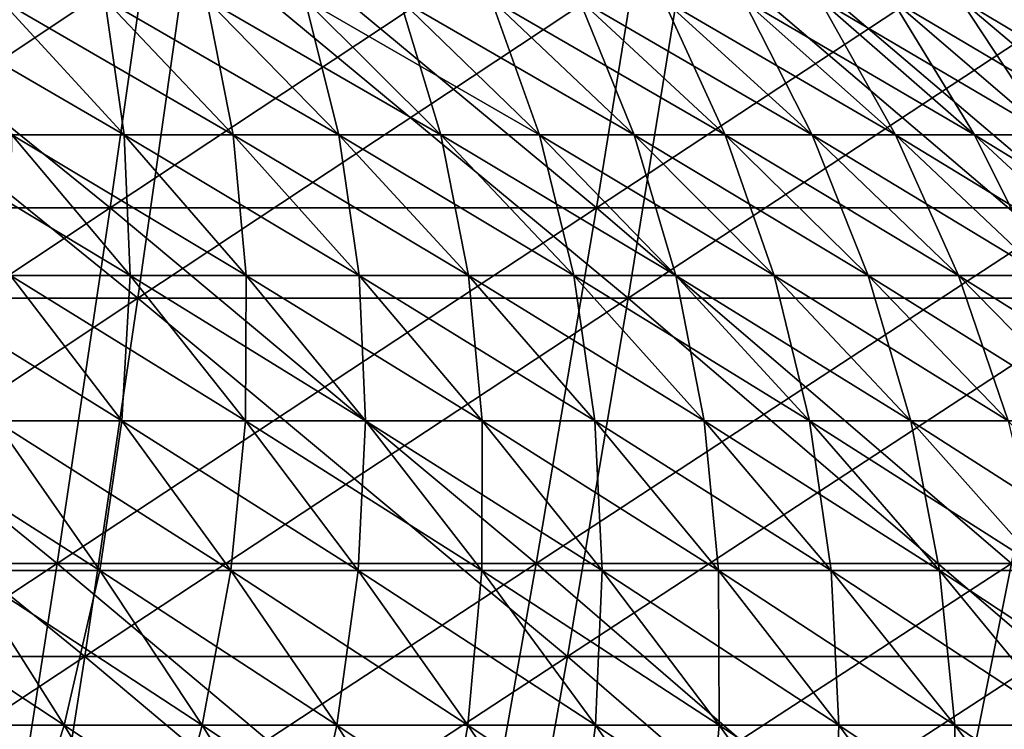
# Model space of a CAD drawing. Header units: millimetres. Extents: x -250 to 250, y -45 to 4150.
# Tile 646 of 656: x 43 to 55, y 4004 to 4013. Entities that reach past the tile are written whole.
import ezdxf

# ---------------------------------------------------------------- set-up
doc = ezdxf.new("R2010")
doc.units = ezdxf.units.MM
doc.header["$LTSCALE"] = 81.481481
for name, color, linetype in [('19', 7, 'CONTINUOUS'), ('20', 7, 'CONTINUOUS'), ('21', 7, 'CONTINUOUS'), ('22', 7, 'CONTINUOUS'), ('23', 7, 'CONTINUOUS'), ('24', 7, 'CONTINUOUS')]:
    doc.layers.add(name, color=color, linetype=linetype)

msp = doc.modelspace()

# ---------------------------------------------------------------- linework, layer by layer
at = {"layer": '19', "color": 7, "linetype": 'CONTINUOUS'}
for points in [[(44.249, 4009.578, -202.049), (38.006, 4009.578, -203.316), (44.902, 4014.181, -205.03), (44.249, 4009.578, -202.049)], [(44.902, 4014.181, -205.03), (38.006, 4009.578, -203.316), (38.567, 4014.181, -206.315), (44.902, 4014.181, -205.03)], [(50.451, 4009.578, -200.59), (44.249, 4009.578, -202.049), (51.195, 4014.181, -203.55), (50.451, 4009.578, -200.59)], [(51.195, 4014.181, -203.55), (44.249, 4009.578, -202.049), (44.902, 4014.181, -205.03), (51.195, 4014.181, -203.55)], [(56.604, 4009.578, -198.942), (50.451, 4009.578, -200.59), (57.439, 4014.181, -201.876), (56.604, 4009.578, -198.942)], [(57.439, 4014.181, -201.876), (50.451, 4009.578, -200.59), (51.195, 4014.181, -203.55), (57.439, 4014.181, -201.876)], [(43.575, 4005.044, -198.97), (37.427, 4005.044, -200.217), (44.249, 4009.578, -202.049), (43.575, 4005.044, -198.97)], [(44.249, 4009.578, -202.049), (37.427, 4005.044, -200.217), (38.006, 4009.578, -203.316), (44.249, 4009.578, -202.049)], [(49.682, 4005.044, -197.533), (43.575, 4005.044, -198.97), (50.451, 4009.578, -200.59), (49.682, 4005.044, -197.533)], [(50.451, 4009.578, -200.59), (43.575, 4005.044, -198.97), (44.249, 4009.578, -202.049), (50.451, 4009.578, -200.59)], [(55.741, 4005.044, -195.91), (49.682, 4005.044, -197.533), (56.604, 4009.578, -198.942), (55.741, 4005.044, -195.91)], [(56.604, 4009.578, -198.942), (49.682, 4005.044, -197.533), (50.451, 4009.578, -200.59), (56.604, 4009.578, -198.942)], [(42.879, 4000.58, -195.793), (36.83, 4000.58, -197.021), (43.575, 4005.044, -198.97), (42.879, 4000.58, -195.793)], [(43.575, 4005.044, -198.97), (36.83, 4000.58, -197.021), (37.427, 4005.044, -200.217), (43.575, 4005.044, -198.97)], [(48.889, 4000.58, -194.38), (42.879, 4000.58, -195.793), (49.682, 4005.044, -197.533), (48.889, 4000.58, -194.38)], [(49.682, 4005.044, -197.533), (42.879, 4000.58, -195.793), (43.575, 4005.044, -198.97), (49.682, 4005.044, -197.533)], [(54.851, 4000.58, -192.782), (48.889, 4000.58, -194.38), (55.741, 4005.044, -195.91), (54.851, 4000.58, -192.782)], [(55.741, 4005.044, -195.91), (48.889, 4000.58, -194.38), (49.682, 4005.044, -197.533), (55.741, 4005.044, -195.91)], [(60.762, 4000.58, -191.002), (54.851, 4000.58, -192.782), (61.748, 4005.044, -194.1), (60.762, 4000.58, -191.002)], [(61.748, 4005.044, -194.1), (54.851, 4000.58, -192.782), (55.741, 4005.044, -195.91), (61.748, 4005.044, -194.1)]]:
    msp.add_3dface(points, dxfattribs=at)
at = {"layer": '20', "color": 7, "linetype": 'CONTINUOUS'}
for points in [[(38.006, 4009.578, 203.316), (44.249, 4009.578, 202.049), (38.567, 4014.181, 206.315), (38.006, 4009.578, 203.316)], [(38.567, 4014.181, 206.315), (44.249, 4009.578, 202.049), (44.902, 4014.181, 205.03), (38.567, 4014.181, 206.315)], [(44.249, 4009.578, 202.049), (50.451, 4009.578, 200.59), (44.902, 4014.181, 205.03), (44.249, 4009.578, 202.049)], [(44.902, 4014.181, 205.03), (50.451, 4009.578, 200.59), (51.195, 4014.181, 203.55), (44.902, 4014.181, 205.03)], [(50.451, 4009.578, 200.59), (56.604, 4009.578, 198.942), (51.195, 4014.181, 203.55), (50.451, 4009.578, 200.59)], [(51.195, 4014.181, 203.55), (56.604, 4009.578, 198.942), (57.439, 4014.181, 201.876), (51.195, 4014.181, 203.55)], [(37.427, 4005.044, 200.217), (43.575, 4005.044, 198.97), (38.006, 4009.578, 203.316), (37.427, 4005.044, 200.217)], [(38.006, 4009.578, 203.316), (43.575, 4005.044, 198.97), (44.249, 4009.578, 202.049), (38.006, 4009.578, 203.316)], [(43.575, 4005.044, 198.97), (49.682, 4005.044, 197.533), (44.249, 4009.578, 202.049), (43.575, 4005.044, 198.97)], [(44.249, 4009.578, 202.049), (49.682, 4005.044, 197.533), (50.451, 4009.578, 200.59), (44.249, 4009.578, 202.049)], [(49.682, 4005.044, 197.533), (55.741, 4005.044, 195.91), (50.451, 4009.578, 200.59), (49.682, 4005.044, 197.533)], [(50.451, 4009.578, 200.59), (55.741, 4005.044, 195.91), (56.604, 4009.578, 198.942), (50.451, 4009.578, 200.59)], [(36.83, 4000.58, 197.021), (42.879, 4000.58, 195.793), (37.427, 4005.044, 200.217), (36.83, 4000.58, 197.021)], [(37.427, 4005.044, 200.217), (42.879, 4000.58, 195.793), (43.575, 4005.044, 198.97), (37.427, 4005.044, 200.217)], [(42.879, 4000.58, 195.793), (48.889, 4000.58, 194.38), (43.575, 4005.044, 198.97), (42.879, 4000.58, 195.793)], [(43.575, 4005.044, 198.97), (48.889, 4000.58, 194.38), (49.682, 4005.044, 197.533), (43.575, 4005.044, 198.97)], [(48.889, 4000.58, 194.38), (54.851, 4000.58, 192.782), (49.682, 4005.044, 197.533), (48.889, 4000.58, 194.38)], [(49.682, 4005.044, 197.533), (54.851, 4000.58, 192.782), (55.741, 4005.044, 195.91), (49.682, 4005.044, 197.533)], [(54.851, 4000.58, 192.782), (60.762, 4000.58, 191.002), (55.741, 4005.044, 195.91), (54.851, 4000.58, 192.782)]]:
    msp.add_3dface(points, dxfattribs=at)
at = {"layer": '21', "color": 7, "linetype": 'CONTINUOUS'}
for points in [[(43.898, 4010.718, 200.444), (37.704, 4010.718, 201.7), (44.545, 4015.284, 203.4), (43.898, 4010.718, 200.444)], [(44.545, 4015.284, 203.4), (37.704, 4010.718, 201.7), (38.26, 4015.284, 204.675), (44.545, 4015.284, 203.4)], [(50.05, 4010.718, 198.997), (43.898, 4010.718, 200.444), (50.788, 4015.284, 201.931), (50.05, 4010.718, 198.997)], [(50.788, 4015.284, 201.931), (43.898, 4010.718, 200.444), (44.545, 4015.284, 203.4), (50.788, 4015.284, 201.931)], [(56.154, 4010.718, 197.361), (50.05, 4010.718, 198.997), (56.982, 4015.284, 200.272), (56.154, 4010.718, 197.361)], [(56.982, 4015.284, 200.272), (50.05, 4010.718, 198.997), (50.788, 4015.284, 201.931), (56.982, 4015.284, 200.272)], [(43.229, 4006.221, 197.39), (37.13, 4006.221, 198.627), (43.898, 4010.718, 200.444), (43.229, 4006.221, 197.39)], [(43.898, 4010.718, 200.444), (37.13, 4006.221, 198.627), (37.704, 4010.718, 201.7), (43.898, 4010.718, 200.444)], [(49.287, 4006.221, 195.965), (43.229, 4006.221, 197.39), (50.05, 4010.718, 198.997), (49.287, 4006.221, 195.965)], [(50.05, 4010.718, 198.997), (43.229, 4006.221, 197.39), (43.898, 4010.718, 200.444), (50.05, 4010.718, 198.997)], [(55.299, 4006.221, 194.354), (49.287, 4006.221, 195.965), (56.154, 4010.718, 197.361), (55.299, 4006.221, 194.354)], [(56.154, 4010.718, 197.361), (49.287, 4006.221, 195.965), (50.05, 4010.718, 198.997), (56.154, 4010.718, 197.361)], [(42.539, 4001.793, 194.24), (36.537, 4001.793, 195.458), (43.229, 4006.221, 197.39), (42.539, 4001.793, 194.24)], [(43.229, 4006.221, 197.39), (36.537, 4001.793, 195.458), (37.13, 4006.221, 198.627), (43.229, 4006.221, 197.39)], [(48.501, 4001.793, 192.838), (42.539, 4001.793, 194.24), (49.287, 4006.221, 195.965), (48.501, 4001.793, 192.838)], [(49.287, 4006.221, 195.965), (42.539, 4001.793, 194.24), (43.229, 4006.221, 197.39), (49.287, 4006.221, 195.965)], [(54.416, 4001.793, 191.252), (48.501, 4001.793, 192.838), (55.299, 4006.221, 194.354), (54.416, 4001.793, 191.252)], [(55.299, 4006.221, 194.354), (48.501, 4001.793, 192.838), (49.287, 4006.221, 195.965), (55.299, 4006.221, 194.354)], [(60.28, 4001.793, 189.486), (54.416, 4001.793, 191.252), (61.257, 4006.221, 192.559), (60.28, 4001.793, 189.486)], [(61.257, 4006.221, 192.559), (54.416, 4001.793, 191.252), (55.299, 4006.221, 194.354), (61.257, 4006.221, 192.559)]]:
    msp.add_3dface(points, dxfattribs=at)
at = {"layer": '22', "color": 7, "linetype": 'CONTINUOUS'}
for points in [[(37.704, 4010.718, -201.7), (43.898, 4010.718, -200.444), (38.26, 4015.284, -204.675), (37.704, 4010.718, -201.7)], [(38.26, 4015.284, -204.675), (43.898, 4010.718, -200.444), (44.545, 4015.284, -203.4), (38.26, 4015.284, -204.675)], [(43.898, 4010.718, -200.444), (50.05, 4010.718, -198.997), (44.545, 4015.284, -203.4), (43.898, 4010.718, -200.444)], [(44.545, 4015.284, -203.4), (50.05, 4010.718, -198.997), (50.788, 4015.284, -201.931), (44.545, 4015.284, -203.4)], [(50.05, 4010.718, -198.997), (56.154, 4010.718, -197.361), (50.788, 4015.284, -201.931), (50.05, 4010.718, -198.997)], [(50.788, 4015.284, -201.931), (56.154, 4010.718, -197.361), (56.982, 4015.284, -200.272), (50.788, 4015.284, -201.931)], [(37.13, 4006.221, -198.627), (43.229, 4006.221, -197.39), (37.704, 4010.718, -201.7), (37.13, 4006.221, -198.627)], [(37.704, 4010.718, -201.7), (43.229, 4006.221, -197.39), (43.898, 4010.718, -200.444), (37.704, 4010.718, -201.7)], [(43.229, 4006.221, -197.39), (49.287, 4006.221, -195.965), (43.898, 4010.718, -200.444), (43.229, 4006.221, -197.39)], [(43.898, 4010.718, -200.444), (49.287, 4006.221, -195.965), (50.05, 4010.718, -198.997), (43.898, 4010.718, -200.444)], [(49.287, 4006.221, -195.965), (55.299, 4006.221, -194.354), (50.05, 4010.718, -198.997), (49.287, 4006.221, -195.965)], [(50.05, 4010.718, -198.997), (55.299, 4006.221, -194.354), (56.154, 4010.718, -197.361), (50.05, 4010.718, -198.997)], [(37.13, 4006.221, -198.627), (42.539, 4001.793, -194.24), (43.229, 4006.221, -197.39), (37.13, 4006.221, -198.627)], [(42.539, 4001.793, -194.24), (48.501, 4001.793, -192.838), (43.229, 4006.221, -197.39), (42.539, 4001.793, -194.24)], [(43.229, 4006.221, -197.39), (48.501, 4001.793, -192.838), (49.287, 4006.221, -195.965), (43.229, 4006.221, -197.39)], [(48.501, 4001.793, -192.838), (54.416, 4001.793, -191.252), (49.287, 4006.221, -195.965), (48.501, 4001.793, -192.838)], [(49.287, 4006.221, -195.965), (54.416, 4001.793, -191.252), (55.299, 4006.221, -194.354), (49.287, 4006.221, -195.965)], [(54.416, 4001.793, -191.252), (60.28, 4001.793, -189.486), (55.299, 4006.221, -194.354), (54.416, 4001.793, -191.252)]]:
    msp.add_3dface(points, dxfattribs=at)
at = {"layer": '23', "color": 7, "linetype": 'CONTINUOUS'}
for points in [[(42.655, 4011.641, 46.791), (44.076, 4011.641, 45.455), (41.129, 4013.357, 45.117), (42.655, 4011.641, 46.791)], [(41.129, 4013.357, 45.117), (44.076, 4011.641, 45.455), (42.499, 4013.357, 43.829), (41.129, 4013.357, 45.117)], [(44.076, 4011.641, 45.455), (45.455, 4011.641, 44.076), (42.499, 4013.357, 43.829), (44.076, 4011.641, 45.455)], [(42.499, 4013.357, 43.829), (45.455, 4011.641, 44.076), (43.829, 4013.357, 42.499), (42.499, 4013.357, 43.829)], [(45.455, 4011.641, 44.076), (46.791, 4011.641, 42.655), (43.829, 4013.357, 42.499), (45.455, 4011.641, 44.076)], [(43.829, 4013.357, 42.499), (46.791, 4011.641, 42.655), (45.117, 4013.357, 41.129), (43.829, 4013.357, 42.499)], [(46.791, 4011.641, 42.655), (48.082, 4011.641, 41.194), (45.117, 4013.357, 41.129), (46.791, 4011.641, 42.655)], [(45.117, 4013.357, 41.129), (48.082, 4011.641, 41.194), (46.362, 4013.357, 39.721), (45.117, 4013.357, 41.129)], [(48.082, 4011.641, 41.194), (49.328, 4011.641, 39.694), (46.362, 4013.357, 39.721), (48.082, 4011.641, 41.194)], [(46.362, 4013.357, 39.721), (49.328, 4011.641, 39.694), (47.563, 4013.357, 38.274), (46.362, 4013.357, 39.721)], [(49.328, 4011.641, 39.694), (50.527, 4011.641, 38.156), (47.563, 4013.357, 38.274), (49.328, 4011.641, 39.694)], [(47.563, 4013.357, 38.274), (50.527, 4011.641, 38.156), (48.719, 4013.357, 36.791), (47.563, 4013.357, 38.274)], [(50.527, 4011.641, 38.156), (51.678, 4011.641, 36.582), (48.719, 4013.357, 36.791), (50.527, 4011.641, 38.156)], [(48.719, 4013.357, 36.791), (51.678, 4011.641, 36.582), (49.829, 4013.357, 35.273), (48.719, 4013.357, 36.791)], [(51.678, 4011.641, 36.582), (52.78, 4011.641, 34.973), (49.829, 4013.357, 35.273), (51.678, 4011.641, 36.582)], [(49.829, 4013.357, 35.273), (52.78, 4011.641, 34.973), (50.892, 4013.357, 33.722), (49.829, 4013.357, 35.273)], [(52.78, 4011.641, 34.973), (53.832, 4011.641, 33.331), (50.892, 4013.357, 33.722), (52.78, 4011.641, 34.973)], [(50.892, 4013.357, 33.722), (53.832, 4011.641, 33.331), (51.906, 4013.357, 32.139), (50.892, 4013.357, 33.722)], [(53.832, 4011.641, 33.331), (54.833, 4011.641, 31.658), (51.906, 4013.357, 32.139), (53.832, 4011.641, 33.331)], [(51.906, 4013.357, 32.139), (54.833, 4011.641, 31.658), (52.871, 4013.357, 30.525), (51.906, 4013.357, 32.139)], [(54.833, 4011.641, 31.658), (55.782, 4011.641, 29.954), (52.871, 4013.357, 30.525), (54.833, 4011.641, 31.658)], [(52.871, 4013.357, 30.525), (55.782, 4011.641, 29.954), (53.786, 4013.357, 28.883), (52.871, 4013.357, 30.525)], [(55.782, 4011.641, 29.954), (56.678, 4011.641, 28.222), (53.786, 4013.357, 28.883), (55.782, 4011.641, 29.954)], [(53.786, 4013.357, 28.883), (56.678, 4011.641, 28.222), (54.65, 4013.357, 27.213), (53.786, 4013.357, 28.883)], [(56.678, 4011.641, 28.222), (57.52, 4011.641, 26.463), (54.65, 4013.357, 27.213), (56.678, 4011.641, 28.222)], [(54.65, 4013.357, 27.213), (57.52, 4011.641, 26.463), (55.462, 4013.357, 25.517), (54.65, 4013.357, 27.213)], [(42.636, 4009.864, 49.765), (44.149, 4009.864, 48.429), (41.194, 4011.641, 48.082), (42.636, 4009.864, 49.765)], [(41.194, 4011.641, 48.082), (44.149, 4009.864, 48.429), (42.655, 4011.641, 46.791), (41.194, 4011.641, 48.082)], [(44.149, 4009.864, 48.429), (45.619, 4009.864, 47.046), (42.655, 4011.641, 46.791), (44.149, 4009.864, 48.429)], [(42.655, 4011.641, 46.791), (45.619, 4009.864, 47.046), (44.076, 4011.641, 45.455), (42.655, 4011.641, 46.791)], [(45.619, 4009.864, 47.046), (47.046, 4009.864, 45.619), (44.076, 4011.641, 45.455), (45.619, 4009.864, 47.046)], [(44.076, 4011.641, 45.455), (47.046, 4009.864, 45.619), (45.455, 4011.641, 44.076), (44.076, 4011.641, 45.455)], [(47.046, 4009.864, 45.619), (48.429, 4009.864, 44.149), (45.455, 4011.641, 44.076), (47.046, 4009.864, 45.619)], [(45.455, 4011.641, 44.076), (48.429, 4009.864, 44.149), (46.791, 4011.641, 42.655), (45.455, 4011.641, 44.076)], [(48.429, 4009.864, 44.149), (49.765, 4009.864, 42.636), (46.791, 4011.641, 42.655), (48.429, 4009.864, 44.149)], [(46.791, 4011.641, 42.655), (49.765, 4009.864, 42.636), (48.082, 4011.641, 41.194), (46.791, 4011.641, 42.655)], [(49.765, 4009.864, 42.636), (51.055, 4009.864, 41.084), (48.082, 4011.641, 41.194), (49.765, 4009.864, 42.636)], [(48.082, 4011.641, 41.194), (51.055, 4009.864, 41.084), (49.328, 4011.641, 39.694), (48.082, 4011.641, 41.194)], [(51.055, 4009.864, 41.084), (52.296, 4009.864, 39.492), (49.328, 4011.641, 39.694), (51.055, 4009.864, 41.084)], [(49.328, 4011.641, 39.694), (52.296, 4009.864, 39.492), (50.527, 4011.641, 38.156), (49.328, 4011.641, 39.694)], [(52.296, 4009.864, 39.492), (53.487, 4009.864, 37.863), (50.527, 4011.641, 38.156), (52.296, 4009.864, 39.492)], [(50.527, 4011.641, 38.156), (53.487, 4009.864, 37.863), (51.678, 4011.641, 36.582), (50.527, 4011.641, 38.156)], [(53.487, 4009.864, 37.863), (54.628, 4009.864, 36.198), (51.678, 4011.641, 36.582), (53.487, 4009.864, 37.863)], [(51.678, 4011.641, 36.582), (54.628, 4009.864, 36.198), (52.78, 4011.641, 34.973), (51.678, 4011.641, 36.582)], [(54.628, 4009.864, 36.198), (55.717, 4009.864, 34.498), (52.78, 4011.641, 34.973), (54.628, 4009.864, 36.198)], [(52.78, 4011.641, 34.973), (55.717, 4009.864, 34.498), (53.832, 4011.641, 33.331), (52.78, 4011.641, 34.973)], [(55.717, 4009.864, 34.498), (56.752, 4009.864, 32.766), (53.832, 4011.641, 33.331), (55.717, 4009.864, 34.498)], [(53.832, 4011.641, 33.331), (56.752, 4009.864, 32.766), (54.833, 4011.641, 31.658), (53.832, 4011.641, 33.331)], [(56.752, 4009.864, 32.766), (57.735, 4009.864, 31.003), (54.833, 4011.641, 31.658), (56.752, 4009.864, 32.766)], [(54.833, 4011.641, 31.658), (57.735, 4009.864, 31.003), (55.782, 4011.641, 29.954), (54.833, 4011.641, 31.658)], [(42.442, 4008.026, 52.743), (44.046, 4008.026, 51.411), (41.084, 4009.864, 51.055), (42.442, 4008.026, 52.743)], [(41.084, 4009.864, 51.055), (44.046, 4008.026, 51.411), (42.636, 4009.864, 49.765), (41.084, 4009.864, 51.055)], [(44.046, 4008.026, 51.411), (45.608, 4008.026, 50.03), (42.636, 4009.864, 49.765), (44.046, 4008.026, 51.411)], [(42.636, 4009.864, 49.765), (45.608, 4008.026, 50.03), (44.149, 4009.864, 48.429), (42.636, 4009.864, 49.765)], [(45.608, 4008.026, 50.03), (47.128, 4008.026, 48.602), (44.149, 4009.864, 48.429), (45.608, 4008.026, 50.03)], [(44.149, 4009.864, 48.429), (47.128, 4008.026, 48.602), (45.619, 4009.864, 47.046), (44.149, 4009.864, 48.429)], [(47.128, 4008.026, 48.602), (48.602, 4008.026, 47.128), (45.619, 4009.864, 47.046), (47.128, 4008.026, 48.602)], [(45.619, 4009.864, 47.046), (48.602, 4008.026, 47.128), (47.046, 4009.864, 45.619), (45.619, 4009.864, 47.046)], [(48.602, 4008.026, 47.128), (50.03, 4008.026, 45.608), (47.046, 4009.864, 45.619), (48.602, 4008.026, 47.128)], [(47.046, 4009.864, 45.619), (50.03, 4008.026, 45.608), (48.429, 4009.864, 44.149), (47.046, 4009.864, 45.619)], [(50.03, 4008.026, 45.608), (51.411, 4008.026, 44.046), (48.429, 4009.864, 44.149), (50.03, 4008.026, 45.608)], [(48.429, 4009.864, 44.149), (51.411, 4008.026, 44.046), (49.765, 4009.864, 42.636), (48.429, 4009.864, 44.149)], [(51.411, 4008.026, 44.046), (52.743, 4008.026, 42.442), (49.765, 4009.864, 42.636), (51.411, 4008.026, 44.046)], [(49.765, 4009.864, 42.636), (52.743, 4008.026, 42.442), (51.055, 4009.864, 41.084), (49.765, 4009.864, 42.636)], [(52.743, 4008.026, 42.442), (54.025, 4008.026, 40.798), (51.055, 4009.864, 41.084), (52.743, 4008.026, 42.442)], [(51.055, 4009.864, 41.084), (54.025, 4008.026, 40.798), (52.296, 4009.864, 39.492), (51.055, 4009.864, 41.084)], [(54.025, 4008.026, 40.798), (55.256, 4008.026, 39.115), (52.296, 4009.864, 39.492), (54.025, 4008.026, 40.798)], [(52.296, 4009.864, 39.492), (55.256, 4008.026, 39.115), (53.487, 4009.864, 37.863), (52.296, 4009.864, 39.492)], [(55.256, 4008.026, 39.115), (56.434, 4008.026, 37.395), (53.487, 4009.864, 37.863), (55.256, 4008.026, 39.115)], [(53.487, 4009.864, 37.863), (56.434, 4008.026, 37.395), (54.628, 4009.864, 36.198), (53.487, 4009.864, 37.863)], [(56.434, 4008.026, 37.395), (57.559, 4008.026, 35.639), (54.628, 4009.864, 36.198), (56.434, 4008.026, 37.395)], [(54.628, 4009.864, 36.198), (57.559, 4008.026, 35.639), (55.717, 4009.864, 34.498), (54.628, 4009.864, 36.198)], [(42.073, 4006.13, 55.713), (43.768, 4006.13, 54.391), (40.798, 4008.026, 54.025), (42.073, 4006.13, 55.713)], [(40.798, 4008.026, 54.025), (43.768, 4006.13, 54.391), (42.442, 4008.026, 52.743), (40.798, 4008.026, 54.025)], [(43.768, 4006.13, 54.391), (45.422, 4006.13, 53.017), (42.442, 4008.026, 52.743), (43.768, 4006.13, 54.391)], [(42.442, 4008.026, 52.743), (45.422, 4006.13, 53.017), (44.046, 4008.026, 51.411), (42.442, 4008.026, 52.743)], [(45.422, 4006.13, 53.017), (47.034, 4006.13, 51.593), (44.046, 4008.026, 51.411), (45.422, 4006.13, 53.017)], [(44.046, 4008.026, 51.411), (47.034, 4006.13, 51.593), (45.608, 4008.026, 50.03), (44.046, 4008.026, 51.411)], [(47.034, 4006.13, 51.593), (48.6, 4006.13, 50.121), (45.608, 4008.026, 50.03), (47.034, 4006.13, 51.593)], [(45.608, 4008.026, 50.03), (48.6, 4006.13, 50.121), (47.128, 4008.026, 48.602), (45.608, 4008.026, 50.03)], [(48.6, 4006.13, 50.121), (50.121, 4006.13, 48.6), (47.128, 4008.026, 48.602), (48.6, 4006.13, 50.121)], [(47.128, 4008.026, 48.602), (50.121, 4006.13, 48.6), (48.602, 4008.026, 47.128), (47.128, 4008.026, 48.602)], [(50.121, 4006.13, 48.6), (51.593, 4006.13, 47.034), (48.602, 4008.026, 47.128), (50.121, 4006.13, 48.6)], [(48.602, 4008.026, 47.128), (51.593, 4006.13, 47.034), (50.03, 4008.026, 45.608), (48.602, 4008.026, 47.128)], [(51.593, 4006.13, 47.034), (53.017, 4006.13, 45.422), (50.03, 4008.026, 45.608), (51.593, 4006.13, 47.034)], [(50.03, 4008.026, 45.608), (53.017, 4006.13, 45.422), (51.411, 4008.026, 44.046), (50.03, 4008.026, 45.608)], [(53.017, 4006.13, 45.422), (54.391, 4006.13, 43.768), (51.411, 4008.026, 44.046), (53.017, 4006.13, 45.422)], [(51.411, 4008.026, 44.046), (54.391, 4006.13, 43.768), (52.743, 4008.026, 42.442), (51.411, 4008.026, 44.046)], [(54.391, 4006.13, 43.768), (55.713, 4006.13, 42.073), (52.743, 4008.026, 42.442), (54.391, 4006.13, 43.768)], [(52.743, 4008.026, 42.442), (55.713, 4006.13, 42.073), (54.025, 4008.026, 40.798), (52.743, 4008.026, 42.442)], [(55.713, 4006.13, 42.073), (56.982, 4006.13, 40.337), (54.025, 4008.026, 40.798), (55.713, 4006.13, 42.073)], [(54.025, 4008.026, 40.798), (56.982, 4006.13, 40.337), (55.256, 4008.026, 39.115), (54.025, 4008.026, 40.798)], [(41.528, 4004.175, 58.665), (43.315, 4004.175, 57.359), (40.337, 4006.13, 56.982), (41.528, 4004.175, 58.665)], [(40.337, 4006.13, 56.982), (43.315, 4004.175, 57.359), (42.073, 4006.13, 55.713), (40.337, 4006.13, 56.982)], [(43.315, 4004.175, 57.359), (45.061, 4004.175, 55.998), (42.073, 4006.13, 55.713), (43.315, 4004.175, 57.359)], [(42.073, 4006.13, 55.713), (45.061, 4004.175, 55.998), (43.768, 4006.13, 54.391), (42.073, 4006.13, 55.713)], [(45.061, 4004.175, 55.998), (46.764, 4004.175, 54.583), (43.768, 4006.13, 54.391), (45.061, 4004.175, 55.998)], [(43.768, 4006.13, 54.391), (46.764, 4004.175, 54.583), (45.422, 4006.13, 53.017), (43.768, 4006.13, 54.391)], [(46.764, 4004.175, 54.583), (48.423, 4004.175, 53.117), (45.422, 4006.13, 53.017), (46.764, 4004.175, 54.583)], [(45.422, 4006.13, 53.017), (48.423, 4004.175, 53.117), (47.034, 4006.13, 51.593), (45.422, 4006.13, 53.017)], [(48.423, 4004.175, 53.117), (50.036, 4004.175, 51.601), (47.034, 4006.13, 51.593), (48.423, 4004.175, 53.117)], [(47.034, 4006.13, 51.593), (50.036, 4004.175, 51.601), (48.6, 4006.13, 50.121), (47.034, 4006.13, 51.593)], [(50.036, 4004.175, 51.601), (51.601, 4004.175, 50.036), (48.6, 4006.13, 50.121), (50.036, 4004.175, 51.601)], [(48.6, 4006.13, 50.121), (51.601, 4004.175, 50.036), (50.121, 4006.13, 48.6), (48.6, 4006.13, 50.121)], [(51.601, 4004.175, 50.036), (53.117, 4004.175, 48.423), (50.121, 4006.13, 48.6), (51.601, 4004.175, 50.036)], [(50.121, 4006.13, 48.6), (53.117, 4004.175, 48.423), (51.593, 4006.13, 47.034), (50.121, 4006.13, 48.6)], [(53.117, 4004.175, 48.423), (54.583, 4004.175, 46.764), (51.593, 4006.13, 47.034), (53.117, 4004.175, 48.423)], [(51.593, 4006.13, 47.034), (54.583, 4004.175, 46.764), (53.017, 4006.13, 45.422), (51.593, 4006.13, 47.034)], [(54.583, 4004.175, 46.764), (55.998, 4004.175, 45.061), (53.017, 4006.13, 45.422), (54.583, 4004.175, 46.764)], [(53.017, 4006.13, 45.422), (55.998, 4004.175, 45.061), (54.391, 4006.13, 43.768), (53.017, 4006.13, 45.422)], [(55.998, 4004.175, 45.061), (57.359, 4004.175, 43.315), (54.391, 4006.13, 43.768), (55.998, 4004.175, 45.061)], [(54.391, 4006.13, 43.768), (57.359, 4004.175, 43.315), (55.713, 4006.13, 42.073), (54.391, 4006.13, 43.768)], [(42.688, 4002.165, 60.304), (44.525, 4002.165, 58.961), (41.528, 4004.175, 58.665), (42.688, 4002.165, 60.304)], [(41.528, 4004.175, 58.665), (44.525, 4002.165, 58.961), (43.315, 4004.175, 57.359), (41.528, 4004.175, 58.665)], [(44.525, 4002.165, 58.961), (46.32, 4002.165, 57.562), (43.315, 4004.175, 57.359), (44.525, 4002.165, 58.961)], [(43.315, 4004.175, 57.359), (46.32, 4002.165, 57.562), (45.061, 4004.175, 55.998), (43.315, 4004.175, 57.359)], [(46.32, 4002.165, 57.562), (48.07, 4002.165, 56.108), (45.061, 4004.175, 55.998), (46.32, 4002.165, 57.562)], [(45.061, 4004.175, 55.998), (48.07, 4002.165, 56.108), (46.764, 4004.175, 54.583), (45.061, 4004.175, 55.998)], [(48.07, 4002.165, 56.108), (49.775, 4002.165, 54.601), (46.764, 4004.175, 54.583), (48.07, 4002.165, 56.108)], [(46.764, 4004.175, 54.583), (49.775, 4002.165, 54.601), (48.423, 4004.175, 53.117), (46.764, 4004.175, 54.583)], [(49.775, 4002.165, 54.601), (51.433, 4002.165, 53.042), (48.423, 4004.175, 53.117), (49.775, 4002.165, 54.601)], [(48.423, 4004.175, 53.117), (51.433, 4002.165, 53.042), (50.036, 4004.175, 51.601), (48.423, 4004.175, 53.117)], [(51.433, 4002.165, 53.042), (53.042, 4002.165, 51.433), (50.036, 4004.175, 51.601), (51.433, 4002.165, 53.042)], [(50.036, 4004.175, 51.601), (53.042, 4002.165, 51.433), (51.601, 4004.175, 50.036), (50.036, 4004.175, 51.601)], [(53.042, 4002.165, 51.433), (54.601, 4002.165, 49.775), (51.601, 4004.175, 50.036), (53.042, 4002.165, 51.433)], [(51.601, 4004.175, 50.036), (54.601, 4002.165, 49.775), (53.117, 4004.175, 48.423), (51.601, 4004.175, 50.036)], [(54.601, 4002.165, 49.775), (56.108, 4002.165, 48.07), (53.117, 4004.175, 48.423), (54.601, 4002.165, 49.775)], [(53.117, 4004.175, 48.423), (56.108, 4002.165, 48.07), (54.583, 4004.175, 46.764), (53.117, 4004.175, 48.423)], [(56.108, 4002.165, 48.07), (57.562, 4002.165, 46.32), (54.583, 4004.175, 46.764), (56.108, 4002.165, 48.07)], [(54.583, 4004.175, 46.764), (57.562, 4002.165, 46.32), (55.998, 4004.175, 45.061), (54.583, 4004.175, 46.764)]]:
    msp.add_3dface(points, dxfattribs=at)
at = {"layer": '24', "color": 7, "linetype": 'CONTINUOUS'}
for points in [[(44.076, 4011.641, -45.455), (42.655, 4011.641, -46.791), (42.499, 4013.357, -43.829), (44.076, 4011.641, -45.455)], [(43.829, 4013.357, -42.499), (44.076, 4011.641, -45.455), (42.499, 4013.357, -43.829), (43.829, 4013.357, -42.499)], [(45.455, 4011.641, -44.076), (44.076, 4011.641, -45.455), (43.829, 4013.357, -42.499), (45.455, 4011.641, -44.076)], [(45.117, 4013.357, -41.129), (45.455, 4011.641, -44.076), (43.829, 4013.357, -42.499), (45.117, 4013.357, -41.129)], [(46.791, 4011.641, -42.655), (45.455, 4011.641, -44.076), (45.117, 4013.357, -41.129), (46.791, 4011.641, -42.655)], [(46.362, 4013.357, -39.721), (46.791, 4011.641, -42.655), (45.117, 4013.357, -41.129), (46.362, 4013.357, -39.721)], [(48.082, 4011.641, -41.194), (46.791, 4011.641, -42.655), (46.362, 4013.357, -39.721), (48.082, 4011.641, -41.194)], [(47.563, 4013.357, -38.274), (48.082, 4011.641, -41.194), (46.362, 4013.357, -39.721), (47.563, 4013.357, -38.274)], [(49.328, 4011.641, -39.694), (48.082, 4011.641, -41.194), (47.563, 4013.357, -38.274), (49.328, 4011.641, -39.694)], [(48.719, 4013.357, -36.791), (49.328, 4011.641, -39.694), (47.563, 4013.357, -38.274), (48.719, 4013.357, -36.791)], [(50.527, 4011.641, -38.156), (49.328, 4011.641, -39.694), (48.719, 4013.357, -36.791), (50.527, 4011.641, -38.156)], [(49.829, 4013.357, -35.273), (50.527, 4011.641, -38.156), (48.719, 4013.357, -36.791), (49.829, 4013.357, -35.273)], [(51.678, 4011.641, -36.582), (50.527, 4011.641, -38.156), (49.829, 4013.357, -35.273), (51.678, 4011.641, -36.582)], [(50.892, 4013.357, -33.722), (51.678, 4011.641, -36.582), (49.829, 4013.357, -35.273), (50.892, 4013.357, -33.722)], [(52.78, 4011.641, -34.973), (51.678, 4011.641, -36.582), (50.892, 4013.357, -33.722), (52.78, 4011.641, -34.973)], [(51.906, 4013.357, -32.139), (52.78, 4011.641, -34.973), (50.892, 4013.357, -33.722), (51.906, 4013.357, -32.139)], [(53.832, 4011.641, -33.331), (52.78, 4011.641, -34.973), (51.906, 4013.357, -32.139), (53.832, 4011.641, -33.331)], [(52.871, 4013.357, -30.525), (53.832, 4011.641, -33.331), (51.906, 4013.357, -32.139), (52.871, 4013.357, -30.525)], [(54.833, 4011.641, -31.658), (53.832, 4011.641, -33.331), (52.871, 4013.357, -30.525), (54.833, 4011.641, -31.658)], [(53.786, 4013.357, -28.883), (54.833, 4011.641, -31.658), (52.871, 4013.357, -30.525), (53.786, 4013.357, -28.883)], [(55.782, 4011.641, -29.954), (54.833, 4011.641, -31.658), (53.786, 4013.357, -28.883), (55.782, 4011.641, -29.954)], [(54.65, 4013.357, -27.213), (55.782, 4011.641, -29.954), (53.786, 4013.357, -28.883), (54.65, 4013.357, -27.213)], [(56.678, 4011.641, -28.222), (55.782, 4011.641, -29.954), (54.65, 4013.357, -27.213), (56.678, 4011.641, -28.222)], [(55.462, 4013.357, -25.517), (56.678, 4011.641, -28.222), (54.65, 4013.357, -27.213), (55.462, 4013.357, -25.517)], [(44.149, 4009.864, -48.429), (42.636, 4009.864, -49.765), (42.655, 4011.641, -46.791), (44.149, 4009.864, -48.429)], [(44.076, 4011.641, -45.455), (44.149, 4009.864, -48.429), (42.655, 4011.641, -46.791), (44.076, 4011.641, -45.455)], [(45.619, 4009.864, -47.046), (44.149, 4009.864, -48.429), (44.076, 4011.641, -45.455), (45.619, 4009.864, -47.046)], [(45.455, 4011.641, -44.076), (45.619, 4009.864, -47.046), (44.076, 4011.641, -45.455), (45.455, 4011.641, -44.076)], [(47.046, 4009.864, -45.619), (45.619, 4009.864, -47.046), (45.455, 4011.641, -44.076), (47.046, 4009.864, -45.619)], [(46.791, 4011.641, -42.655), (47.046, 4009.864, -45.619), (45.455, 4011.641, -44.076), (46.791, 4011.641, -42.655)], [(48.429, 4009.864, -44.149), (47.046, 4009.864, -45.619), (46.791, 4011.641, -42.655), (48.429, 4009.864, -44.149)], [(48.082, 4011.641, -41.194), (48.429, 4009.864, -44.149), (46.791, 4011.641, -42.655), (48.082, 4011.641, -41.194)], [(49.765, 4009.864, -42.636), (48.429, 4009.864, -44.149), (48.082, 4011.641, -41.194), (49.765, 4009.864, -42.636)], [(49.328, 4011.641, -39.694), (49.765, 4009.864, -42.636), (48.082, 4011.641, -41.194), (49.328, 4011.641, -39.694)], [(51.055, 4009.864, -41.084), (49.765, 4009.864, -42.636), (49.328, 4011.641, -39.694), (51.055, 4009.864, -41.084)], [(50.527, 4011.641, -38.156), (51.055, 4009.864, -41.084), (49.328, 4011.641, -39.694), (50.527, 4011.641, -38.156)], [(52.296, 4009.864, -39.492), (51.055, 4009.864, -41.084), (50.527, 4011.641, -38.156), (52.296, 4009.864, -39.492)], [(51.678, 4011.641, -36.582), (52.296, 4009.864, -39.492), (50.527, 4011.641, -38.156), (51.678, 4011.641, -36.582)], [(53.487, 4009.864, -37.863), (52.296, 4009.864, -39.492), (51.678, 4011.641, -36.582), (53.487, 4009.864, -37.863)], [(52.78, 4011.641, -34.973), (53.487, 4009.864, -37.863), (51.678, 4011.641, -36.582), (52.78, 4011.641, -34.973)], [(54.628, 4009.864, -36.198), (53.487, 4009.864, -37.863), (52.78, 4011.641, -34.973), (54.628, 4009.864, -36.198)], [(53.832, 4011.641, -33.331), (54.628, 4009.864, -36.198), (52.78, 4011.641, -34.973), (53.832, 4011.641, -33.331)], [(55.717, 4009.864, -34.498), (54.628, 4009.864, -36.198), (53.832, 4011.641, -33.331), (55.717, 4009.864, -34.498)], [(54.833, 4011.641, -31.658), (55.717, 4009.864, -34.498), (53.832, 4011.641, -33.331), (54.833, 4011.641, -31.658)], [(56.752, 4009.864, -32.766), (55.717, 4009.864, -34.498), (54.833, 4011.641, -31.658), (56.752, 4009.864, -32.766)], [(55.782, 4011.641, -29.954), (56.752, 4009.864, -32.766), (54.833, 4011.641, -31.658), (55.782, 4011.641, -29.954)], [(44.046, 4008.026, -51.411), (42.442, 4008.026, -52.743), (42.636, 4009.864, -49.765), (44.046, 4008.026, -51.411)], [(44.149, 4009.864, -48.429), (44.046, 4008.026, -51.411), (42.636, 4009.864, -49.765), (44.149, 4009.864, -48.429)], [(45.608, 4008.026, -50.03), (44.046, 4008.026, -51.411), (44.149, 4009.864, -48.429), (45.608, 4008.026, -50.03)], [(45.619, 4009.864, -47.046), (45.608, 4008.026, -50.03), (44.149, 4009.864, -48.429), (45.619, 4009.864, -47.046)], [(47.128, 4008.026, -48.602), (45.608, 4008.026, -50.03), (45.619, 4009.864, -47.046), (47.128, 4008.026, -48.602)], [(47.046, 4009.864, -45.619), (47.128, 4008.026, -48.602), (45.619, 4009.864, -47.046), (47.046, 4009.864, -45.619)], [(48.602, 4008.026, -47.128), (47.128, 4008.026, -48.602), (47.046, 4009.864, -45.619), (48.602, 4008.026, -47.128)], [(48.429, 4009.864, -44.149), (48.602, 4008.026, -47.128), (47.046, 4009.864, -45.619), (48.429, 4009.864, -44.149)], [(50.03, 4008.026, -45.608), (48.602, 4008.026, -47.128), (48.429, 4009.864, -44.149), (50.03, 4008.026, -45.608)], [(49.765, 4009.864, -42.636), (50.03, 4008.026, -45.608), (48.429, 4009.864, -44.149), (49.765, 4009.864, -42.636)], [(51.411, 4008.026, -44.046), (50.03, 4008.026, -45.608), (49.765, 4009.864, -42.636), (51.411, 4008.026, -44.046)], [(51.055, 4009.864, -41.084), (51.411, 4008.026, -44.046), (49.765, 4009.864, -42.636), (51.055, 4009.864, -41.084)], [(52.743, 4008.026, -42.442), (51.411, 4008.026, -44.046), (51.055, 4009.864, -41.084), (52.743, 4008.026, -42.442)], [(52.296, 4009.864, -39.492), (52.743, 4008.026, -42.442), (51.055, 4009.864, -41.084), (52.296, 4009.864, -39.492)], [(54.025, 4008.026, -40.798), (52.743, 4008.026, -42.442), (52.296, 4009.864, -39.492), (54.025, 4008.026, -40.798)], [(53.487, 4009.864, -37.863), (54.025, 4008.026, -40.798), (52.296, 4009.864, -39.492), (53.487, 4009.864, -37.863)], [(55.256, 4008.026, -39.115), (54.025, 4008.026, -40.798), (53.487, 4009.864, -37.863), (55.256, 4008.026, -39.115)], [(54.628, 4009.864, -36.198), (55.256, 4008.026, -39.115), (53.487, 4009.864, -37.863), (54.628, 4009.864, -36.198)], [(56.434, 4008.026, -37.395), (55.256, 4008.026, -39.115), (54.628, 4009.864, -36.198), (56.434, 4008.026, -37.395)], [(55.717, 4009.864, -34.498), (56.434, 4008.026, -37.395), (54.628, 4009.864, -36.198), (55.717, 4009.864, -34.498)], [(43.768, 4006.13, -54.391), (42.073, 4006.13, -55.713), (42.442, 4008.026, -52.743), (43.768, 4006.13, -54.391)], [(44.046, 4008.026, -51.411), (43.768, 4006.13, -54.391), (42.442, 4008.026, -52.743), (44.046, 4008.026, -51.411)], [(45.422, 4006.13, -53.017), (43.768, 4006.13, -54.391), (44.046, 4008.026, -51.411), (45.422, 4006.13, -53.017)], [(45.608, 4008.026, -50.03), (45.422, 4006.13, -53.017), (44.046, 4008.026, -51.411), (45.608, 4008.026, -50.03)], [(47.034, 4006.13, -51.593), (45.422, 4006.13, -53.017), (45.608, 4008.026, -50.03), (47.034, 4006.13, -51.593)], [(47.128, 4008.026, -48.602), (47.034, 4006.13, -51.593), (45.608, 4008.026, -50.03), (47.128, 4008.026, -48.602)], [(48.6, 4006.13, -50.121), (47.034, 4006.13, -51.593), (47.128, 4008.026, -48.602), (48.6, 4006.13, -50.121)], [(48.602, 4008.026, -47.128), (48.6, 4006.13, -50.121), (47.128, 4008.026, -48.602), (48.602, 4008.026, -47.128)], [(50.121, 4006.13, -48.6), (48.6, 4006.13, -50.121), (48.602, 4008.026, -47.128), (50.121, 4006.13, -48.6)], [(50.03, 4008.026, -45.608), (50.121, 4006.13, -48.6), (48.602, 4008.026, -47.128), (50.03, 4008.026, -45.608)], [(51.593, 4006.13, -47.034), (50.121, 4006.13, -48.6), (50.03, 4008.026, -45.608), (51.593, 4006.13, -47.034)], [(51.411, 4008.026, -44.046), (51.593, 4006.13, -47.034), (50.03, 4008.026, -45.608), (51.411, 4008.026, -44.046)], [(53.017, 4006.13, -45.422), (51.593, 4006.13, -47.034), (51.411, 4008.026, -44.046), (53.017, 4006.13, -45.422)], [(52.743, 4008.026, -42.442), (53.017, 4006.13, -45.422), (51.411, 4008.026, -44.046), (52.743, 4008.026, -42.442)], [(54.391, 4006.13, -43.768), (53.017, 4006.13, -45.422), (52.743, 4008.026, -42.442), (54.391, 4006.13, -43.768)], [(54.025, 4008.026, -40.798), (54.391, 4006.13, -43.768), (52.743, 4008.026, -42.442), (54.025, 4008.026, -40.798)], [(55.713, 4006.13, -42.073), (54.391, 4006.13, -43.768), (54.025, 4008.026, -40.798), (55.713, 4006.13, -42.073)], [(55.256, 4008.026, -39.115), (55.713, 4006.13, -42.073), (54.025, 4008.026, -40.798), (55.256, 4008.026, -39.115)], [(43.315, 4004.175, -57.359), (41.528, 4004.175, -58.665), (42.073, 4006.13, -55.713), (43.315, 4004.175, -57.359)], [(43.768, 4006.13, -54.391), (43.315, 4004.175, -57.359), (42.073, 4006.13, -55.713), (43.768, 4006.13, -54.391)], [(45.061, 4004.175, -55.998), (43.315, 4004.175, -57.359), (43.768, 4006.13, -54.391), (45.061, 4004.175, -55.998)], [(45.422, 4006.13, -53.017), (45.061, 4004.175, -55.998), (43.768, 4006.13, -54.391), (45.422, 4006.13, -53.017)], [(46.764, 4004.175, -54.583), (45.061, 4004.175, -55.998), (45.422, 4006.13, -53.017), (46.764, 4004.175, -54.583)], [(47.034, 4006.13, -51.593), (46.764, 4004.175, -54.583), (45.422, 4006.13, -53.017), (47.034, 4006.13, -51.593)], [(48.423, 4004.175, -53.117), (46.764, 4004.175, -54.583), (47.034, 4006.13, -51.593), (48.423, 4004.175, -53.117)], [(48.6, 4006.13, -50.121), (48.423, 4004.175, -53.117), (47.034, 4006.13, -51.593), (48.6, 4006.13, -50.121)], [(50.036, 4004.175, -51.601), (48.423, 4004.175, -53.117), (48.6, 4006.13, -50.121), (50.036, 4004.175, -51.601)], [(50.121, 4006.13, -48.6), (50.036, 4004.175, -51.601), (48.6, 4006.13, -50.121), (50.121, 4006.13, -48.6)], [(51.601, 4004.175, -50.036), (50.036, 4004.175, -51.601), (50.121, 4006.13, -48.6), (51.601, 4004.175, -50.036)], [(51.593, 4006.13, -47.034), (51.601, 4004.175, -50.036), (50.121, 4006.13, -48.6), (51.593, 4006.13, -47.034)], [(53.117, 4004.175, -48.423), (51.601, 4004.175, -50.036), (51.593, 4006.13, -47.034), (53.117, 4004.175, -48.423)], [(53.017, 4006.13, -45.422), (53.117, 4004.175, -48.423), (51.593, 4006.13, -47.034), (53.017, 4006.13, -45.422)], [(54.583, 4004.175, -46.764), (53.117, 4004.175, -48.423), (53.017, 4006.13, -45.422), (54.583, 4004.175, -46.764)], [(54.391, 4006.13, -43.768), (54.583, 4004.175, -46.764), (53.017, 4006.13, -45.422), (54.391, 4006.13, -43.768)], [(55.998, 4004.175, -45.061), (54.583, 4004.175, -46.764), (54.391, 4006.13, -43.768), (55.998, 4004.175, -45.061)], [(55.713, 4006.13, -42.073), (55.998, 4004.175, -45.061), (54.391, 4006.13, -43.768), (55.713, 4006.13, -42.073)], [(43.315, 4004.175, -57.359), (42.688, 4002.165, -60.304), (41.528, 4004.175, -58.665), (43.315, 4004.175, -57.359)], [(44.525, 4002.165, -58.961), (42.688, 4002.165, -60.304), (43.315, 4004.175, -57.359), (44.525, 4002.165, -58.961)], [(45.061, 4004.175, -55.998), (44.525, 4002.165, -58.961), (43.315, 4004.175, -57.359), (45.061, 4004.175, -55.998)], [(46.32, 4002.165, -57.562), (44.525, 4002.165, -58.961), (45.061, 4004.175, -55.998), (46.32, 4002.165, -57.562)], [(46.764, 4004.175, -54.583), (46.32, 4002.165, -57.562), (45.061, 4004.175, -55.998), (46.764, 4004.175, -54.583)], [(48.07, 4002.165, -56.108), (46.32, 4002.165, -57.562), (46.764, 4004.175, -54.583), (48.07, 4002.165, -56.108)], [(48.423, 4004.175, -53.117), (48.07, 4002.165, -56.108), (46.764, 4004.175, -54.583), (48.423, 4004.175, -53.117)], [(49.775, 4002.165, -54.601), (48.07, 4002.165, -56.108), (48.423, 4004.175, -53.117), (49.775, 4002.165, -54.601)], [(50.036, 4004.175, -51.601), (49.775, 4002.165, -54.601), (48.423, 4004.175, -53.117), (50.036, 4004.175, -51.601)], [(51.433, 4002.165, -53.042), (49.775, 4002.165, -54.601), (50.036, 4004.175, -51.601), (51.433, 4002.165, -53.042)], [(51.601, 4004.175, -50.036), (51.433, 4002.165, -53.042), (50.036, 4004.175, -51.601), (51.601, 4004.175, -50.036)], [(53.042, 4002.165, -51.433), (51.433, 4002.165, -53.042), (51.601, 4004.175, -50.036), (53.042, 4002.165, -51.433)], [(53.117, 4004.175, -48.423), (53.042, 4002.165, -51.433), (51.601, 4004.175, -50.036), (53.117, 4004.175, -48.423)], [(54.601, 4002.165, -49.775), (53.042, 4002.165, -51.433), (53.117, 4004.175, -48.423), (54.601, 4002.165, -49.775)], [(54.583, 4004.175, -46.764), (54.601, 4002.165, -49.775), (53.117, 4004.175, -48.423), (54.583, 4004.175, -46.764)], [(56.108, 4002.165, -48.07), (54.601, 4002.165, -49.775), (54.583, 4004.175, -46.764), (56.108, 4002.165, -48.07)], [(55.998, 4004.175, -45.061), (56.108, 4002.165, -48.07), (54.583, 4004.175, -46.764), (55.998, 4004.175, -45.061)]]:
    msp.add_3dface(points, dxfattribs=at)

doc.saveas('drawing.dxf')
